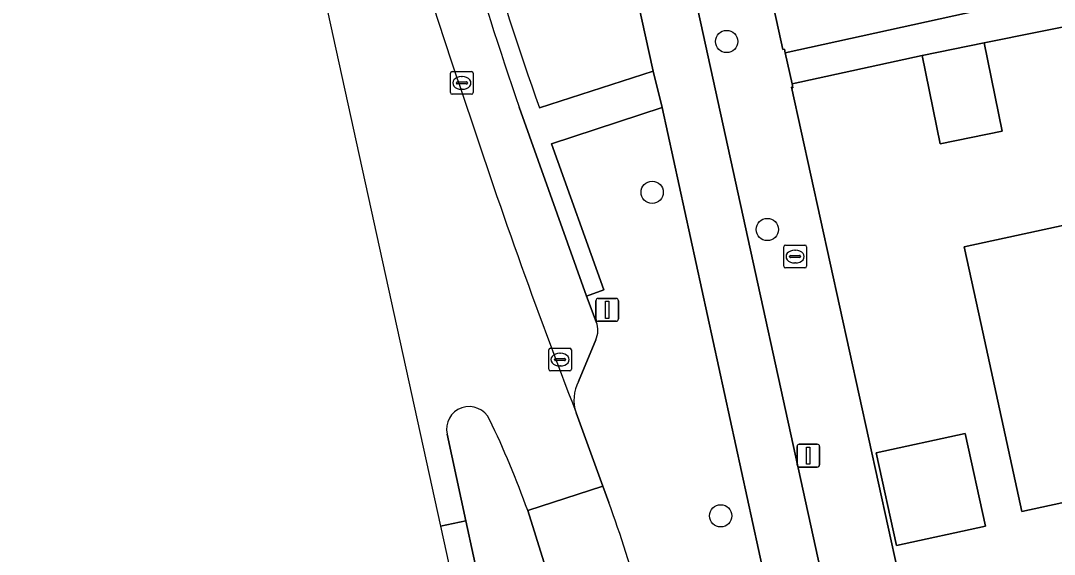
# Model space of a CAD drawing. Extents: x 160554 to 161248, y 385329 to 386506.
# Drawn here: x 160697.55 to 160742.95, y 385918.86 to 385942.31 of the extents above; entities that cross this region are included whole.
import ezdxf

# ---------------------------------------------------------------- set-up
doc = ezdxf.new("R2010")
doc.units = 0
for name, color, linetype in [('IMGEO_Berm_groen', 7, 'Continuous'), ('IMGEO_Boom', 7, 'Continuous'), ('IMGEO_Brandkraan', 7, 'Continuous'), ('IMGEO_Erf', 7, 'Continuous'), ('IMGEO_Fietspad_gesloten', 7, 'Continuous'), ('IMGEO_Kolk', 7, 'Continuous'), ('IMGEO_Lichtmast', 7, 'Continuous'), ('IMGEO_Pand', 7, 'Continuous'), ('IMGEO_Parkeervlak_open', 7, 'Continuous'), ('IMGEO_Rijbaan_lokaal_gesloten', 7, 'Continuous'), ('IMGEO_Verkeerseiland_gesloten', 7, 'Continuous'), ('IMGEO_Voetpad_open', 7, 'Continuous')]:
    doc.layers.add(name, color=color, linetype=linetype)

msp = doc.modelspace()

# ---------------------------------------------------------------- linework, layer by layer
at = {"layer": 'IMGEO_Berm_groen'}
for points in [[(160720.336, 385938.483), (160725.332, 385940.095), (160715.3, 385985.704)], [(160725.717, 385938.492), (160720.869, 385936.903), (160723.168, 385930.486), (160722.394, 385930.199), (160722.83, 385929.071)], [(160724.781, 385916.716), (160730.198, 385917.932), (160725.717, 385938.492)], [(160722.806, 385928.279), (160722.047, 385926.459)], [(160721.943, 385925.081), (160723.11, 385921.858), (160723.379, 385921.139)]]:
    msp.add_lwpolyline(points, dxfattribs=at)
for centre, radius, start, end in [((160829.664, 385977.847), 116.199, 191.76429, 199.80178), ((160721.915, 385928.702), 0.986, 334.585, 21.9436), ((160723.583, 385925.65), 1.736, 152.2313, 199.1367), ((160677.084, 385904.031), 49.355, 14.8933, 20.2817)]:
    msp.add_arc(centre, radius, start, end, dxfattribs=at)
at = {"layer": 'IMGEO_Boom'}
for centre in [(160728.556, 385941.394), (160725.285, 385934.768), (160730.341, 385933.134), (160728.294, 385920.553)]:
    msp.add_circle(centre, 0.489, dxfattribs=at)
at = {"layer": 'IMGEO_Brandkraan'}
for p, q in [((160731.062, 385931.519), (160731.062, 385932.371)), ((160731.137, 385932.445), (160731.989, 385932.445)), ((160732.063, 385932.371), (160732.063, 385931.519)), ((160731.321, 385931.939), (160731.321, 385931.951)), ((160731.759, 385931.902), (160731.361, 385931.902)), ((160731.364, 385931.988), (160731.762, 385931.988)), ((160731.55, 385932.225), (160731.575, 385932.225)), ((160731.805, 385931.951), (160731.805, 385931.939)), ((160731.989, 385931.445), (160731.137, 385931.445)), ((160731.573, 385931.665), (160731.548, 385931.665))]:
    msp.add_line(p, q, dxfattribs=at)
for points in [[(160731.062, 385931.519), (160731.062, 385932.371)], [(160731.137, 385932.445), (160731.989, 385932.445)], [(160732.063, 385932.371), (160732.063, 385931.519)], [(160731.989, 385931.445), (160731.137, 385931.445)]]:
    msp.add_lwpolyline(points, dxfattribs=at)
for centre, radius, start, end in [((160731.139, 385932.369), 0.0765, 91.552, 178.448), ((160731.139, 385932.369), 0.0765, 91.552, 178.448), ((160731.987, 385932.369), 0.0765, 1.552, 88.448), ((160731.987, 385932.369), 0.0765, 1.552, 88.448), ((160731.361, 385931.948), 0.0403, 85.8775, 175.7526), ((160731.358, 385931.938), 0.0366, 178.938, 274.7102), ((160731.762, 385931.945), 0.043, 264.8664, 352.4533), ((160731.766, 385931.95), 0.0386, 1.7309, 96.639), ((160731.139, 385931.521), 0.0765, 181.552, 268.448), ((160731.139, 385931.521), 0.0765, 181.552, 268.448), ((160731.987, 385931.521), 0.0765, 271.552, 358.448), ((160731.987, 385931.521), 0.0765, 271.552, 358.448)]:
    msp.add_arc(centre, radius, start, end, dxfattribs=at)
for centre, major_axis, ratio, start_param, end_param in [((160731.549, 385931.945), (-0.387, 0.002), 0.722429, 4.712389, 7.853982), ((160731.574, 385931.945), (-0.39, 0.002), 0.717154, 1.570796, 4.712389)]:
    msp.add_ellipse(centre, major_axis=major_axis, ratio=ratio, start_param=start_param, end_param=end_param, dxfattribs=at)
at = {"layer": 'IMGEO_Erf'}
for points in [[(160746.907, 385968.322), (160750.667, 385969.081), (160749.122, 385976.282), (160745.355, 385975.521), (160744.796, 385978.111), (160743.47, 385984.258), (160742.869, 385987.048), (160746.648, 385987.811), (160745.506, 385993.063), (160720.831, 385987.697), (160731.016, 385941.044), (160731.096, 385941.055), (160731.131, 385940.897), (160755.491, 385946.263), (160754.448, 385951.463), (160750.708, 385950.708), (160750.141, 385953.337), (160749.578, 385955.946), (160753.323, 385956.703), (160752.543, 385960.345), (160748.804, 385959.53), (160747.468, 385965.724)], [(160757.905, 385935.545), (160764.087, 385936.892), (160764.632, 385934.391), (160770.816, 385935.739), (160776.999, 385937.087), (160783.35, 385938.471), (160783.85, 385936.177), (160784.078, 385935.132), (160785.143, 385930.246), (160778.791, 385928.861), (160772.608, 385927.514), (160766.424, 385926.166), (160760.243, 385924.818), (160754.059, 385923.47), (160747.877, 385922.123), (160741.525, 385920.738), (160739.732, 385928.963), (160738.991, 385932.365), (160745.342, 385933.75), (160745.439, 385933.314), (160748.515, 385933.984), (160749.161, 385931.018), (160752.267, 385931.695), (160751.722, 385934.198)], [(160739.03, 385924.166), (160739.917, 385920.096), (160736.015, 385919.246), (160735.128, 385923.315)]]:
    msp.add_lwpolyline(points, close=True, dxfattribs=at)
msp.add_lwpolyline([(160785.322, 385945.206), (160775.685, 385943.115), (160775.268, 385945.028), (160772.456, 385944.411), (160771.673, 385948.284), (160764.583, 385946.749), (160765.37, 385942.857), (160762.906, 385942.316), (160760.173, 385941.717), (160759.384, 385945.622), (160752.285, 385944.084), (160753.078, 385940.16), (160750.544, 385939.604), (160747.909, 385939.026), (160747.146, 385942.799), (160739.868, 385941.328), (160740.651, 385937.453), (160737.93, 385936.903), (160737.146, 385940.778), (160731.429, 385939.532), (160731.466, 385939.363), (160731.404, 385939.381), (160736.496, 385916.182)], dxfattribs=at)
at = {"layer": 'IMGEO_Fietspad_gesloten'}
for points in [[(160685.475, 386134.246), (160684.879, 386136.929), (160682.341, 386136.704), (160684.698, 386125.828), (160685.042, 386124.2), (160689.934, 386101.865), (160690.375, 386099.851), (160695.809, 386075.043), (160696.16, 386073.425), (160705.869, 386029.102), (160706.223, 386027.475), (160714.941, 385987.315), (160715.3, 385985.704), (160725.332, 385940.095), (160725.717, 385938.492), (160730.198, 385917.932), (160731.706, 385910.91)], [(160734.335, 385910.619), (160688.379, 386120.515), (160685.475, 386134.246)]]:
    msp.add_lwpolyline(points, dxfattribs=at)
at = {"layer": 'IMGEO_Kolk'}
for p, q in [((160716.425, 385939.147), (160716.425, 385939.999)), ((160716.5, 385940.073), (160717.352, 385940.073)), ((160717.426, 385939.999), (160717.426, 385939.147)), ((160716.684, 385939.567), (160716.684, 385939.579)), ((160717.122, 385939.53), (160716.724, 385939.53)), ((160716.727, 385939.616), (160717.125, 385939.616)), ((160716.913, 385939.853), (160716.938, 385939.853)), ((160717.168, 385939.579), (160717.168, 385939.567)), ((160717.352, 385939.073), (160716.5, 385939.073)), ((160716.936, 385939.293), (160716.911, 385939.293)), ((160720.74, 385926.991), (160720.74, 385927.843)), ((160720.815, 385927.917), (160721.667, 385927.917)), ((160721.741, 385927.843), (160721.741, 385926.991)), ((160720.999, 385927.411), (160720.999, 385927.423)), ((160721.437, 385927.374), (160721.039, 385927.374)), ((160721.042, 385927.46), (160721.44, 385927.46)), ((160721.228, 385927.697), (160721.253, 385927.697)), ((160721.483, 385927.423), (160721.483, 385927.411)), ((160721.667, 385926.917), (160720.815, 385926.917)), ((160721.251, 385927.137), (160721.226, 385927.137))]:
    msp.add_line(p, q, dxfattribs=at)
for points in [[(160716.425, 385939.147), (160716.425, 385939.999)], [(160716.5, 385940.073), (160717.352, 385940.073)], [(160717.426, 385939.999), (160717.426, 385939.147)], [(160717.352, 385939.073), (160716.5, 385939.073)], [(160720.74, 385926.991), (160720.74, 385927.843)], [(160720.815, 385927.917), (160721.667, 385927.917)], [(160721.741, 385927.843), (160721.741, 385926.991)], [(160721.667, 385926.917), (160720.815, 385926.917)]]:
    msp.add_lwpolyline(points, dxfattribs=at)
for centre, radius, start, end in [((160716.502, 385939.997), 0.0765, 91.552, 178.448), ((160716.502, 385939.997), 0.0765, 91.552, 178.448), ((160717.35, 385939.997), 0.0765, 1.552, 88.448), ((160717.35, 385939.997), 0.0765, 1.552, 88.448), ((160716.724, 385939.576), 0.0403, 85.8775, 175.7526), ((160716.721, 385939.566), 0.0366, 178.938, 274.7102), ((160717.125, 385939.573), 0.043, 264.8664, 352.4533), ((160717.129, 385939.578), 0.0386, 1.7309, 96.639), ((160716.502, 385939.149), 0.0765, 181.552, 268.448), ((160716.502, 385939.149), 0.0765, 181.552, 268.448), ((160717.35, 385939.149), 0.0765, 271.552, 358.448), ((160717.35, 385939.149), 0.0765, 271.552, 358.448), ((160720.817, 385927.841), 0.0765, 91.552, 178.448), ((160720.817, 385927.841), 0.0765, 91.552, 178.448), ((160721.665, 385927.841), 0.0765, 1.552, 88.448), ((160721.665, 385927.841), 0.0765, 1.552, 88.448), ((160721.039, 385927.42), 0.0403, 85.8775, 175.7526), ((160721.036, 385927.41), 0.0366, 178.938, 274.7102), ((160721.44, 385927.417), 0.043, 264.8664, 352.4533), ((160721.444, 385927.422), 0.0386, 1.7309, 96.639), ((160720.817, 385926.993), 0.0765, 181.552, 268.448), ((160720.817, 385926.993), 0.0765, 181.552, 268.448), ((160721.665, 385926.993), 0.0765, 271.552, 358.448), ((160721.665, 385926.993), 0.0765, 271.552, 358.448)]:
    msp.add_arc(centre, radius, start, end, dxfattribs=at)
for centre, major_axis, ratio, start_param, end_param in [((160716.912, 385939.573), (-0.387, 0.002), 0.722429, 4.712389, 7.853982), ((160716.937, 385939.573), (-0.39, 0.002), 0.717154, 1.570796, 4.712389), ((160721.227, 385927.417), (-0.387, 0.002), 0.722429, 4.712389, 7.853982), ((160721.252, 385927.417), (-0.39, 0.002), 0.717154, 1.570796, 4.712389)]:
    msp.add_ellipse(centre, major_axis=major_axis, ratio=ratio, start_param=start_param, end_param=end_param, dxfattribs=at)
at = {"layer": 'IMGEO_Lichtmast'}
for p, q in [((160722.815, 385929.203), (160722.815, 385930.003)), ((160722.815, 385930.003), (160722.815, 385929.203)), ((160722.915, 385930.103), (160723.705, 385930.103)), ((160723.705, 385930.103), (160722.915, 385930.103)), ((160723.805, 385930.003), (160723.805, 385929.203)), ((160723.805, 385929.203), (160723.805, 385930.003)), ((160723.705, 385929.103), (160722.915, 385929.103)), ((160722.915, 385929.103), (160723.705, 385929.103)), ((160731.746, 385923.697), (160732.536, 385923.697)), ((160732.536, 385923.697), (160731.746, 385923.697)), ((160731.646, 385922.797), (160731.646, 385923.597)), ((160731.646, 385923.597), (160731.646, 385922.797)), ((160732.636, 385923.597), (160732.636, 385922.797)), ((160732.636, 385922.797), (160732.636, 385923.597)), ((160732.536, 385922.697), (160731.746, 385922.697)), ((160731.746, 385922.697), (160732.536, 385922.697))]:
    msp.add_line(p, q, dxfattribs=at)
for points in [[(160723.235, 385929.978), (160723.385, 385929.978), (160723.385, 385929.228), (160723.235, 385929.228), (160723.235, 385929.978)], [(160732.066, 385923.572), (160732.216, 385923.572), (160732.216, 385922.822), (160732.066, 385922.822), (160732.066, 385923.572)]]:
    msp.add_lwpolyline(points, dxfattribs=at)
for centre, start, end in [((160722.915, 385930.003), 90, 180), ((160722.915, 385930.003), 90, 180), ((160723.705, 385930.003), 0, 90), ((160723.705, 385930.003), 360, 90), ((160722.915, 385929.203), 180, 270), ((160722.915, 385929.203), 180, 270), ((160723.705, 385929.203), 270, 0), ((160723.705, 385929.203), 270, 0), ((160731.746, 385923.597), 90, 180), ((160731.746, 385923.597), 90, 180), ((160732.536, 385923.597), 0, 90), ((160732.536, 385923.597), 360, 90), ((160731.746, 385922.797), 180, 270), ((160731.746, 385922.797), 180, 270), ((160732.536, 385922.797), 270, 0), ((160732.536, 385922.797), 270, 0)]:
    msp.add_arc(centre, 0.1, start, end, dxfattribs=at)
at = {"layer": 'IMGEO_Pand'}
for points in [[(160737.146, 385940.778), (160737.93, 385936.903), (160740.651, 385937.453), (160739.868, 385941.328)], [(160747.877, 385922.123), (160745.439, 385933.314), (160745.342, 385933.75), (160738.991, 385932.365), (160739.732, 385928.963), (160741.525, 385920.738)], [(160735.128, 385923.315), (160736.015, 385919.246), (160739.917, 385920.096), (160739.03, 385924.166)]]:
    msp.add_lwpolyline(points, close=True, dxfattribs=at)
at = {"layer": 'IMGEO_Parkeervlak_open'}
for points in [[(160722.83, 385929.071), (160722.394, 385930.199), (160719.449, 385938.509)], [(160722.047, 385926.459), (160722.806, 385928.279)]]:
    msp.add_lwpolyline(points, dxfattribs=at)
for centre, radius, start, end in [((160840.595, 385980.853), 128.333, 192.10813, 199.2659), ((160827.477, 385977.525), 117.019, 191.90161, 199.24685), ((160985.386, 386026.822), 282.406, 198.1285, 201.11633), ((160721.915, 385928.702), 0.986, 334.585, 21.9436), ((160723.583, 385925.65), 1.736, 152.2313, 199.1367)]:
    msp.add_arc(centre, radius, start, end, dxfattribs=at)
at = {"layer": 'IMGEO_Rijbaan_lokaal_gesloten'}
for points in [[(160568.029, 386440.655), (160562.767, 386437.281), (160562.767, 386437.281), (160583.152, 386408.014), (160602.223, 386374.893), (160619.632, 386342.829), (160627.151, 386322.494), (160666.177, 386147.12), (160667.311, 386142.022), (160709.137, 385951.327), (160715.986, 385920.097)], [(160719.817, 385920.782), (160723.11, 385921.858), (160721.943, 385925.081)], [(160715.986, 385920.097), (160715.987, 385920.097), (160717.104, 385920.326), (160716.275, 385924.14)], [(160723.379, 385921.139), (160723.11, 385921.858), (160719.817, 385920.782), (160720.87, 385917.4), (160721.122, 385916.345), (160722.06, 385912.323), (160722.337, 385911.13)], [(160719.35, 385910.399), (160719.01, 385911.566), (160718.114, 385915.674), (160717.104, 385920.326), (160715.987, 385920.097), (160715.986, 385920.097)], [(160715.986, 385920.097), (160719.827, 385902.586), (160732.663, 385844.066), (160734.272, 385836.538), (160774.456, 385648.538), (160783.981, 385603.977), (160786.986, 385589.919), (160802.685, 385519.246), (160829.424, 385398.876), (160836.967, 385359.152), (160838.712, 385333.406), (160857.818, 385334.076)]]:
    msp.add_lwpolyline(points, dxfattribs=at)
for centre, radius, start, end in [((160827.477, 385977.525), 117.019, 191.90161, 199.24685), ((160985.386, 386026.822), 282.406, 198.1285, 201.11633), ((160717.245, 385924.358), 0.994, 25.3255, 192.6444), ((160680.143, 385906.543), 42.152, 19.7434, 25.6407), ((160677.084, 385904.031), 49.355, 14.8933, 20.2817)]:
    msp.add_arc(centre, radius, start, end, dxfattribs=at)
at = {"layer": 'IMGEO_Verkeerseiland_gesloten'}
for points in [[(160716.275, 385924.14), (160717.104, 385920.326), (160718.114, 385915.674)], [(160721.122, 385916.345), (160720.87, 385917.4), (160719.817, 385920.782)]]:
    msp.add_lwpolyline(points, dxfattribs=at)
for centre, radius, start, end in [((160717.245, 385924.358), 0.994, 25.3255, 192.6444), ((160680.143, 385906.543), 42.152, 19.7434, 25.6407)]:
    msp.add_arc(centre, radius, start, end, dxfattribs=at)
at = {"layer": 'IMGEO_Voetpad_open'}
for points in [[(160711.803, 386029.046), (160711.783, 386029.121), (160711.428, 386030.438), (160711.403, 386030.553), (160702.894, 386069.817), (160702.888, 386069.837), (160700.943, 386078.108), (160691.557, 386120.659), (160690.78, 386124.339), (160688.391, 386135.654), (160688.142, 386136.774), (160684.879, 386136.929), (160685.475, 386134.246), (160688.379, 386120.515), (160734.335, 385910.619)], [(160734.821, 385910.206), (160737.71, 385910.645), (160736.503, 385916.132), (160736.496, 385916.182), (160731.404, 385939.381), (160731.466, 385939.363), (160731.429, 385939.532), (160731.131, 385940.897), (160731.096, 385941.055), (160731.016, 385941.044), (160720.831, 385987.697), (160720.571, 385988.884), (160711.803, 386029.046)], [(160755.491, 385946.263), (160731.131, 385940.897), (160731.429, 385939.532), (160737.146, 385940.778), (160739.868, 385941.328), (160747.146, 385942.799)], [(160719.449, 385938.509), (160722.394, 385930.199), (160723.168, 385930.486), (160720.869, 385936.903), (160725.717, 385938.492), (160725.332, 385940.095), (160720.336, 385938.483)]]:
    msp.add_lwpolyline(points, dxfattribs=at)
for centre, radius, start, end in [((160829.664, 385977.847), 116.199, 191.76429, 199.80178), ((160840.595, 385980.853), 128.333, 192.10813, 199.2659)]:
    msp.add_arc(centre, radius, start, end, dxfattribs=at)

doc.saveas('drawing.dxf')
